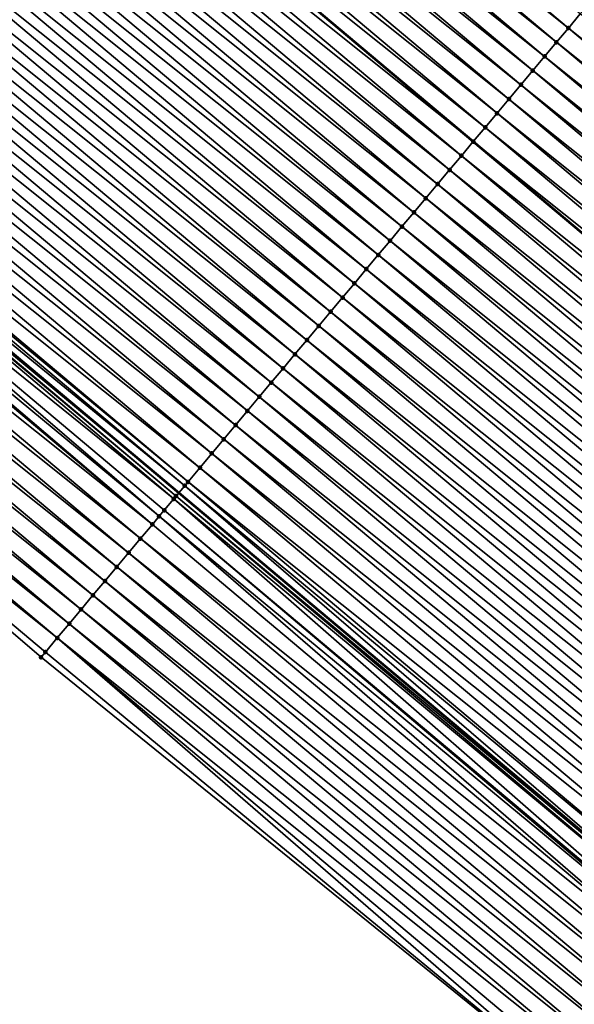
# Model space of a CAD drawing. Header units: feet. Extents: x 2007189 to 2022806, y 818621 to 837694.
# Tile 368 of 680: x 2015918 to 2015933, y 819808 to 819835. Entities that reach past the tile are written whole.
import ezdxf

# ---------------------------------------------------------------- set-up
doc = ezdxf.new("R2010")
doc.units = ezdxf.units.FT
doc.header["$MEASUREMENT"] = 0
for name, color, linetype, lineweight in [('EP_Travel Lane', 172, 'Continuous', 53), ('Road Shots', 141, 'Continuous', 100), ('Road X-Section', 40, 'Continuous', 13), ('STRIPING', 60, 'Continuous', 53)]:
    doc.layers.add(name, color=color, linetype=linetype, lineweight=lineweight)
doc.layers.add('I-77-MM17-21_SB-Surface-Border', color=7, linetype='Continuous')
doc.layers.add('I-77-MM17-21_SB-Surface-TIN', color=7, linetype='Continuous')

msp = doc.modelspace()

# ---------------------------------------------------------------- linework, layer by layer
at = {"layer": 'EP_Travel Lane'}
msp.add_polyline3d([(2015800.165099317, 819925.0043269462, 258.8524753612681), (2015815.482357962, 819912.1469753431, 259.1176857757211), (2015830.799563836, 819899.2896680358, 259.3884233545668), (2015846.116936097, 819886.4322210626, 259.6417567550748), (2015861.434210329, 819873.5748563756, 259.9053420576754), (2015876.75175892, 819860.7172613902, 260.1402323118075), (2015892.069391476, 819847.8595959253, 260.3663480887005), (2015907.386924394, 819835.0020140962, 260.602878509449), (2015922.704471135, 819822.1444206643, 260.8379663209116), (2015938.024497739, 819809.2861341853, 261.0694620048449), (2015953.344816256, 819796.4321475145, 261.3202908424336), (2015968.665317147, 819783.57800783, 261.5515924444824), (2015983.985707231, 819770.7239611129, 261.7947651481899), (2015999.306078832, 819757.8699299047, 262.0399094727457), (2016014.626060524, 819745.0162258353, 262.3268209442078), (2016029.946579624, 819732.1620708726, 262.5561737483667)], dxfattribs=at)
at = {"layer": 'I-77-MM17-21_SB-Surface-Border', "color": 3, "linetype": 'Continuous', "lineweight": -3}
msp.add_polyline3d([(2016029.865235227, 819732.0650542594, 262.5527761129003), (2016014.556799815, 819744.9336030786, 262.322982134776), (2015997.529194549, 819755.7494365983, 261.8989412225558), (2015982.966599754, 819769.508006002, 261.7257596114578), (2015966.527341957, 819781.0269436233, 261.4002659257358), (2015950.512199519, 819793.0521301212, 261.1147115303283), (2015934.53816178, 819805.1264654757, 260.8374607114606), (2015918.980778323, 819817.7036647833, 260.5992700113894), (2015903.779379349, 819830.7000656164, 260.3867325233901), (2015888.140646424, 819843.174462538, 260.1228080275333), (2015872.823051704, 819856.0320962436, 259.8927330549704), (2015857.55252333, 819868.9453029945, 259.6370129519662), (2015842.651357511, 819882.2992977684, 259.4203207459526), (2015827.433317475, 819895.2748608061, 259.1556216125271), (2015813.555729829, 819909.8493931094, 258.9968771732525), (2015798.68711123, 819923.2419134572, 258.76738464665)], dxfattribs=at)
at = {"layer": 'I-77-MM17-21_SB-Surface-TIN', "color": 128, "linetype": 'Continuous', "lineweight": -3}
for points in [[(2015933.236479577, 819834.6969394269, 261.1209453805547), (2015917.918823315, 819847.5546247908, 260.8973136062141), (2015917.59747797, 819847.1715618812, 260.8851181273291)], [(2015933.236479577, 819834.6969394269, 261.1209453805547), (2015933.557859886, 819835.0799729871, 261.1294841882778), (2015917.918823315, 819847.5546247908, 260.8973136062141)], [(2015932.915127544, 819834.3138821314, 261.1094494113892), (2015917.59747797, 819847.1715618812, 260.8851181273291), (2015917.27611466, 819846.7885140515, 260.8748014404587)], [(2015932.915127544, 819834.3138821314, 261.1094494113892), (2015933.236479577, 819834.6969394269, 261.1209453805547), (2015917.59747797, 819847.1715618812, 260.8851181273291)], [(2015932.593746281, 819833.9308493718, 261.1010103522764), (2015917.27611466, 819846.7885140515, 260.8748014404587), (2015916.95472915, 819846.4054848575, 260.8668065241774)], [(2015932.593746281, 819833.9308493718, 261.1010103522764), (2015932.915127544, 819834.3138821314, 261.1094494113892), (2015917.27611466, 819846.7885140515, 260.8748014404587)], [(2015932.272343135, 819833.5478349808, 261.0948597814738), (2015916.95472915, 819846.4054848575, 260.8668065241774), (2015916.633354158, 819846.0224468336, 260.8577115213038)], [(2015932.272343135, 819833.5478349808, 261.0948597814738), (2015932.593746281, 819833.9308493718, 261.1010103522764), (2015916.95472915, 819846.4054848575, 260.8668065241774)], [(2015931.950960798, 819833.1648031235, 261.0865331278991), (2015916.633354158, 819846.0224468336, 260.8577115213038), (2015916.311983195, 819845.6394054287, 260.8481952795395)], [(2015931.950960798, 819833.1648031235, 261.0865331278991), (2015932.272343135, 819833.5478349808, 261.0948597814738), (2015916.633354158, 819846.0224468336, 260.8577115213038)], [(2015931.629586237, 819832.7817647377, 261.0773931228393), (2015916.311983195, 819845.6394054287, 260.8481952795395), (2015915.990633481, 819845.2563461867, 260.8364567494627)], [(2015931.629586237, 819832.7817647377, 261.0773931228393), (2015931.950960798, 819833.1648031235, 261.0865331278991), (2015916.311983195, 819845.6394054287, 260.8481952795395)], [(2015931.308226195, 819832.3987141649, 261.0667347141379), (2015915.990633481, 819845.2563461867, 260.8364567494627), (2015915.669288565, 819844.8732829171, 260.8242164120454)], [(2015931.308226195, 819832.3987141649, 261.0667347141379), (2015931.629586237, 819832.7817647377, 261.0773931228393), (2015915.990633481, 819845.2563461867, 260.8364567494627)], [(2015930.986864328, 819832.0156651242, 261.0562672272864), (2015915.669288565, 819844.8732829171, 260.8242164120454), (2015915.347943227, 819844.4902197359, 260.8120065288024)], [(2015930.986864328, 819832.0156651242, 261.0562672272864), (2015931.308226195, 819832.3987141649, 261.0667347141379), (2015915.669288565, 819844.8732829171, 260.8242164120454)], [(2015915.026578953, 819844.1071729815, 260.8018043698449), (2015930.665518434, 819831.6326024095, 261.0441156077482), (2015915.347943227, 819844.4902197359, 260.8120065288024)], [(2015930.986864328, 819832.0156651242, 261.0562672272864), (2015915.347943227, 819844.4902197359, 260.8120065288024), (2015930.665518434, 819831.6326024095, 261.0441156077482)], [(2015930.344199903, 819831.2495172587, 261.0291297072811), (2015915.026578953, 819844.1071729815, 260.8018043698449), (2015914.705166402, 819843.7241664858, 260.7966374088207)], [(2015930.344199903, 819831.2495172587, 261.0291297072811), (2015930.665518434, 819831.6326024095, 261.0441156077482), (2015915.026578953, 819844.1071729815, 260.8018043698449)], [(2015930.022775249, 819830.8665209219, 261.0252284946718), (2015914.705166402, 819843.7241664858, 260.7966374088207), (2015914.383774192, 819843.3411429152, 260.789343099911)], [(2015930.022775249, 819830.8665209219, 261.0252284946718), (2015930.344199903, 819831.2495172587, 261.0291297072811), (2015914.705166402, 819843.7241664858, 260.7966374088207)], [(2015929.70137726, 819830.4835022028, 261.0185386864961), (2015914.383774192, 819843.3411429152, 260.789343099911), (2015914.062401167, 819842.9581032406, 260.7800424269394)], [(2015929.70137726, 819830.4835022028, 261.0185386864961), (2015930.022775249, 819830.8665209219, 261.0252284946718), (2015914.383774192, 819843.3411429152, 260.789343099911)], [(2015929.379970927, 819830.1004904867, 261.0127214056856), (2015914.062401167, 819842.9581032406, 260.7800424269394), (2015913.741008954, 819842.5750796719, 260.7727483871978)], [(2015929.379970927, 819830.1004904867, 261.0127214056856), (2015929.70137726, 819830.4835022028, 261.0185386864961), (2015914.062401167, 819842.9581032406, 260.7800424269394)], [(2015929.058585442, 819829.7174612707, 261.0047238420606), (2015913.741008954, 819842.5750796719, 260.7727483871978), (2015913.419615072, 819842.1920575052, 260.7656289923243)], [(2015929.058585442, 819829.7174612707, 261.0047238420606), (2015929.379970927, 819830.1004904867, 261.0127214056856), (2015913.741008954, 819842.5750796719, 260.7727483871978)], [(2015928.737199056, 819829.3344328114, 260.9968205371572), (2015913.419615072, 819842.1920575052, 260.7656289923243), (2015913.098231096, 819841.8090270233, 260.7574736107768)], [(2015928.737199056, 819829.3344328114, 260.9968205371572), (2015929.058585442, 819829.7174612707, 261.0047238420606), (2015913.419615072, 819842.1920575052, 260.7656289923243)], [(2015928.415808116, 819828.9514081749, 260.9893935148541), (2015913.098231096, 819841.8090270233, 260.7574736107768), (2015912.776850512, 819841.4259936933, 260.74896341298)], [(2015928.415808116, 819828.9514081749, 260.9893935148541), (2015928.737199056, 819829.3344328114, 260.9968205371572), (2015913.098231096, 819841.8090270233, 260.7574736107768)], [(2015928.094427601, 819828.5683747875, 260.9808762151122), (2015912.776850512, 819841.4259936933, 260.74896341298), (2015912.455484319, 819841.0429482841, 260.7389482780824)], [(2015928.094427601, 819828.5683747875, 260.9808762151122), (2015928.415808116, 819828.9514081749, 260.9893935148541), (2015912.776850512, 819841.4259936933, 260.74896341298)], [(2015927.773032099, 819828.1853539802, 260.9739262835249), (2015912.455484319, 819841.0429482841, 260.7389482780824), (2015912.134066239, 819840.6599464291, 260.7343594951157)], [(2015927.773032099, 819828.1853539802, 260.9739262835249), (2015928.094427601, 819828.5683747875, 260.9808762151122), (2015912.455484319, 819841.0429482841, 260.7389482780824)], [(2015927.451619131, 819827.8023478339, 260.9688029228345), (2015912.134066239, 819840.6599464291, 260.7343594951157), (2015911.812677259, 819840.2769201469, 260.7267273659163)], [(2015927.451619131, 819827.8023478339, 260.9688029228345), (2015927.773032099, 819828.1853539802, 260.9739262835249), (2015912.134066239, 819840.6599464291, 260.7343594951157)], [(2015927.130214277, 819827.4193348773, 260.9628310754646), (2015911.812677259, 819840.2769201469, 260.7267273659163), (2015911.491292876, 819839.8938900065, 260.7186145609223)], [(2015927.130214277, 819827.4193348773, 260.9628310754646), (2015927.451619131, 819827.8023478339, 260.9688029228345), (2015911.812677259, 819840.2769201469, 260.7267273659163)], [(2015926.808827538, 819827.0363067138, 260.9549646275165), (2015911.491292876, 819839.8938900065, 260.7186145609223), (2015911.16988627, 819839.51087852, 260.7128257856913)], [(2015926.808827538, 819827.0363067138, 260.9549646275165), (2015927.130214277, 819827.4193348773, 260.9628310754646), (2015911.491292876, 819839.8938900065, 260.7186145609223)], [(2015926.487444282, 819826.6532756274, 260.9467340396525), (2015911.16988627, 819839.51087852, 260.7128257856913), (2015910.848502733, 819839.127847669, 260.7046244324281)], [(2015926.487444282, 819826.6532756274, 260.9467340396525), (2015926.808827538, 819827.0363067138, 260.9549646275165), (2015911.16988627, 819839.51087852, 260.7128257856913)], [(2015926.166058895, 819826.2702463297, 260.9387262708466), (2015910.848502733, 819839.127847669, 260.7046244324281), (2015910.527126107, 819838.7448110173, 260.6957003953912)], [(2015926.166058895, 819826.2702463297, 260.9387262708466), (2015926.487444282, 819826.6532756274, 260.9467340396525), (2015910.848502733, 819839.127847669, 260.7046244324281)], [(2015925.844677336, 819825.887213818, 260.9303180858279), (2015910.527126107, 819838.7448110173, 260.6957003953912), (2015910.205745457, 819838.3617777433, 260.6871971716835)], [(2015925.844677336, 819825.887213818, 260.9303180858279), (2015926.166058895, 819826.2702463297, 260.9387262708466), (2015910.527126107, 819838.7448110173, 260.6957003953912)], [(2015925.523300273, 819825.5041775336, 260.9214398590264), (2015910.205745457, 819838.3617777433, 260.6871971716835), (2015909.88436076, 819837.9787478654, 260.6791170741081)], [(2015925.523300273, 819825.5041775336, 260.9214398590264), (2015925.844677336, 819825.887213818, 260.9303180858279), (2015910.205745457, 819838.3617777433, 260.6871971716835)], [(2015925.201918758, 819825.1211449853, 260.9130271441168), (2015909.88436076, 819837.9787478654, 260.6791170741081), (2015909.562972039, 819837.5957213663, 260.6714579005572)], [(2015925.201918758, 819825.1211449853, 260.9130271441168), (2015925.523300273, 819825.5041775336, 260.9214398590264), (2015909.88436076, 819837.9787478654, 260.6791170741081)], [(2015924.880535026, 819824.7381142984, 260.9048463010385), (2015909.562972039, 819837.5957213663, 260.6714579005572), (2015909.241587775, 819837.2126911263, 260.6633326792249)], [(2015924.880535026, 819824.7381142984, 260.9048463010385), (2015925.201918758, 819825.1211449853, 260.9130271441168), (2015909.562972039, 819837.5957213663, 260.6714579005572)], [(2015924.559153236, 819824.3550819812, 260.8964623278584), (2015909.241587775, 819837.2126911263, 260.6633326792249), (2015908.920206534, 819836.829658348, 260.6548912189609)], [(2015924.559153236, 819824.3550819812, 260.8964623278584), (2015924.880535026, 819824.7381142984, 260.9048463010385), (2015909.241587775, 819837.2126911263, 260.6633326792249)], [(2015924.237782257, 819823.9720405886, 260.8869477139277), (2015908.920206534, 819836.829658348, 260.6548912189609), (2015908.598823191, 819836.4466273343, 260.6466696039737)], [(2015924.237782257, 819823.9720405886, 260.8869477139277), (2015924.559153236, 819824.3550819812, 260.8964623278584), (2015908.920206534, 819836.829658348, 260.6548912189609)], [(2015923.916393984, 819823.5890137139, 260.8792418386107), (2015908.598823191, 819836.4466273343, 260.6466696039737), (2015908.277436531, 819836.0635991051, 260.6387949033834)], [(2015923.916393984, 819823.5890137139, 260.8792418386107), (2015924.237782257, 819823.9720405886, 260.8869477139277), (2015908.598823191, 819836.4466273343, 260.6466696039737)], [(2015923.59500391, 819823.2059883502, 260.8717242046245), (2015908.277436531, 819836.0635991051, 260.6387949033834), (2015907.95608439, 819835.6805419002, 260.6273101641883)], [(2015923.59500391, 819823.2059883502, 260.8717242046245), (2015923.916393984, 819823.5890137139, 260.8792418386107), (2015908.277436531, 819836.0635991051, 260.6387949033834)], [(2015923.273642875, 819822.8229386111, 260.8611696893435), (2015907.95608439, 819835.6805419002, 260.6273101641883), (2015907.634702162, 819835.2975099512, 260.6189720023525)], [(2015923.273642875, 819822.8229386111, 260.8611696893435), (2015923.59500391, 819823.2059883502, 260.8717242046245), (2015907.95608439, 819835.6805419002, 260.6273101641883)], [(2015922.952279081, 819822.4398911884, 260.8509037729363), (2015907.634702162, 819835.2975099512, 260.6189720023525), (2015907.539085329, 819835.1834502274, 260.611288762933)], [(2015922.952279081, 819822.4398911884, 260.8509037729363), (2015923.273642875, 819822.8229386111, 260.8611696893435), (2015907.634702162, 819835.2975099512, 260.6189720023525)], [(2015922.862546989, 819822.3328752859, 260.8449300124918), (2015907.539085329, 819835.1834502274, 260.611288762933), (2015907.386924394, 819835.0020140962, 260.602878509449)], [(2015922.862546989, 819822.3328752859, 260.8449300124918), (2015922.952279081, 819822.4398911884, 260.8509037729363), (2015907.539085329, 819835.1834502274, 260.611288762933)], [(2015948.875063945, 819822.2240600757, 261.3557904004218), (2015933.557859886, 819835.0799729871, 261.1294841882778), (2015933.236479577, 819834.6969394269, 261.1209453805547)], [(2015922.565541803, 819821.9788697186, 260.835842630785), (2015907.272036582, 819834.8651029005, 260.6006793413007), (2015906.991928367, 819834.5314538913, 260.603272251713)], [(2015922.630971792, 819822.0567963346, 260.8347284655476), (2015907.313432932, 819834.914383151, 260.5988164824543), (2015907.272036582, 819834.8651029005, 260.6006793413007)], [(2015922.565541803, 819821.9788697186, 260.835842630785), (2015922.630971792, 819822.0567963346, 260.8347284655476), (2015907.272036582, 819834.8651029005, 260.6006793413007)], [(2015907.313432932, 819834.914383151, 260.5988164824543), (2015922.704471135, 819822.1444206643, 260.8379663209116), (2015907.386924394, 819835.0020140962, 260.602878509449)], [(2015922.630971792, 819822.0567963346, 260.8347284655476), (2015922.704471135, 819822.1444206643, 260.8379663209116), (2015907.313432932, 819834.914383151, 260.5988164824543)], [(2015922.862546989, 819822.3328752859, 260.8449300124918), (2015907.386924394, 819835.0020140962, 260.602878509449), (2015922.704471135, 819822.1444206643, 260.8379663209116)], [(2015922.171931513, 819821.5098657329, 260.8313625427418), (2015906.991928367, 819834.5314538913, 260.603272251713), (2015906.763113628, 819834.2586303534, 260.5913617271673)], [(2015922.171931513, 819821.5098657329, 260.8313625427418), (2015922.309465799, 819821.6738682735, 260.8393336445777), (2015906.991928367, 819834.5314538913, 260.603272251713)], [(2015922.309465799, 819821.6738682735, 260.8393336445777), (2015922.565541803, 819821.9788697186, 260.835842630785), (2015906.991928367, 819834.5314538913, 260.603272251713)], [(2015948.553769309, 819821.8409546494, 261.3471923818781), (2015933.236479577, 819834.6969394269, 261.1209453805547), (2015932.915127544, 819834.3138821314, 261.1094494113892)], [(2015948.553769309, 819821.8409546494, 261.3471923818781), (2015948.875063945, 819822.2240600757, 261.3557904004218), (2015933.236479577, 819834.6969394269, 261.1209453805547)], [(2015921.988230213, 819821.2907132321, 260.8156596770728), (2015906.763113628, 819834.2586303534, 260.5913617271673), (2015906.670653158, 819834.1483321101, 260.5837420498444)], [(2015921.988230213, 819821.2907132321, 260.8156596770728), (2015922.171931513, 819821.5098657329, 260.8313625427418), (2015906.763113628, 819834.2586303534, 260.5913617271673)], [(2015948.232470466, 819821.4578527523, 261.3390449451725), (2015932.915127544, 819834.3138821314, 261.1094494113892), (2015932.593746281, 819833.9308493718, 261.1010103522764)], [(2015948.232470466, 819821.4578527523, 261.3390449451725), (2015948.553769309, 819821.8409546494, 261.3471923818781), (2015932.915127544, 819834.3138821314, 261.1094494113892)], [(2015921.988230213, 819821.2907132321, 260.8156596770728), (2015906.670653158, 819834.1483321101, 260.5837420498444), (2015906.349478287, 819833.7651261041, 260.5537184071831)], [(2015921.66704318, 819820.9075174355, 260.7869080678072), (2015906.349478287, 819833.7651261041, 260.5537184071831), (2015906.02824045, 819833.3819729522, 260.530279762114)], [(2015921.66704318, 819820.9075174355, 260.7869080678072), (2015921.988230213, 819821.2907132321, 260.8156596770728), (2015906.349478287, 819833.7651261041, 260.5537184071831)], [(2015947.91118657, 819821.0747383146, 261.3292965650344), (2015932.593746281, 819833.9308493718, 261.1010103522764), (2015932.272343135, 819833.5478349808, 261.0948597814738)], [(2015947.91118657, 819821.0747383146, 261.3292965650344), (2015948.232470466, 819821.4578527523, 261.3390449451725), (2015932.593746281, 819833.9308493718, 261.1010103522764)], [(2015947.589893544, 819820.6916315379, 261.3205261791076), (2015932.272343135, 819833.5478349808, 261.0948597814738), (2015931.950960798, 819833.1648031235, 261.0865331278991)], [(2015947.589893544, 819820.6916315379, 261.3205261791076), (2015947.91118657, 819821.0747383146, 261.3292965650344), (2015932.272343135, 819833.5478349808, 261.0948597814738)], [(2015921.345834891, 819820.5243394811, 260.7603794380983), (2015906.02824045, 819833.3819729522, 260.530279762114), (2015905.706959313, 819832.9988561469, 260.5113695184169)], [(2015921.345834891, 819820.5243394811, 260.7603794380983), (2015921.66704318, 819820.9075174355, 260.7869080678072), (2015906.02824045, 819833.3819729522, 260.530279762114)], [(2015947.268600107, 819820.3085251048, 261.3117996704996), (2015931.950960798, 819833.1648031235, 261.0865331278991), (2015931.629586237, 819832.7817647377, 261.0773931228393)], [(2015947.268600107, 819820.3085251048, 261.3117996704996), (2015947.589893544, 819820.6916315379, 261.3205261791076), (2015931.950960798, 819833.1648031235, 261.0865331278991)], [(2015921.024589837, 819820.1411923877, 260.7376956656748), (2015905.706959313, 819832.9988561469, 260.5113695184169), (2015905.385731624, 819832.6156944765, 260.4868695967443)], [(2015921.024589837, 819820.1411923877, 260.7376956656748), (2015921.345834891, 819820.5243394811, 260.7603794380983), (2015905.706959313, 819832.9988561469, 260.5113695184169)], [(2015946.947310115, 819819.9254157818, 261.3027042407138), (2015931.629586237, 819832.7817647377, 261.0773931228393), (2015931.308226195, 819832.3987141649, 261.0667347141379)], [(2015946.947310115, 819819.9254157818, 261.3027042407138), (2015947.268600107, 819820.3085251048, 261.3117996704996), (2015931.629586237, 819832.7817647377, 261.0773931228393)], [(2015920.70334517, 819819.7580449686, 260.7149713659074), (2015905.385731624, 819832.6156944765, 260.4868695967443), (2015905.064482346, 819832.2325509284, 260.4646274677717)], [(2015920.70334517, 819819.7580449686, 260.7149713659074), (2015921.024589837, 819820.1411923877, 260.7376956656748), (2015905.385731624, 819832.6156944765, 260.4868695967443)], [(2015946.626020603, 819819.542306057, 261.2935575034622), (2015931.308226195, 819832.3987141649, 261.0667347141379), (2015930.986864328, 819832.0156651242, 261.0562672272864)], [(2015946.626020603, 819819.542306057, 261.2935575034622), (2015946.947310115, 819819.9254157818, 261.3027042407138), (2015931.308226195, 819832.3987141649, 261.0667347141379)], [(2015920.382109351, 819819.3748901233, 260.6913218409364), (2015905.064482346, 819832.2325509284, 260.4646274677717), (2015904.743218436, 819831.849419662, 260.4439155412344)], [(2015920.382109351, 819819.3748901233, 260.6913218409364), (2015920.70334517, 819819.7580449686, 260.7149713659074), (2015905.064482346, 819832.2325509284, 260.4646274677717)], [(2015920.060869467, 819818.9917386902, 260.6680974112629), (2015904.743218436, 819831.849419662, 260.4439155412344), (2015904.42193465, 819831.4663050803, 260.425282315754)], [(2015920.060869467, 819818.9917386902, 260.6680974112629), (2015920.382109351, 819819.3748901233, 260.6913218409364), (2015904.743218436, 819831.849419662, 260.4439155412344)], [(2015946.304759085, 819819.1591728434, 261.2814122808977), (2015930.986864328, 819832.0156651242, 261.0562672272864), (2015930.665518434, 819831.6326024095, 261.0441156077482)], [(2015946.304759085, 819819.1591728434, 261.2814122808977), (2015946.626020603, 819819.542306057, 261.2935575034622), (2015930.986864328, 819832.0156651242, 261.0562672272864)], [(2015930.344199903, 819831.2495172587, 261.0291297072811), (2015945.983468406, 819818.7760638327, 261.2723764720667), (2015930.665518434, 819831.6326024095, 261.0441156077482)], [(2015946.304759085, 819819.1591728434, 261.2814122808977), (2015930.665518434, 819831.6326024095, 261.0441156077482), (2015945.983468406, 819818.7760638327, 261.2723764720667)], [(2015919.739603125, 819818.6086094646, 260.6476398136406), (2015904.42193465, 819831.4663050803, 260.425282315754), (2015904.100651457, 819831.0831900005, 260.4065870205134)], [(2015919.739603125, 819818.6086094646, 260.6476398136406), (2015920.060869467, 819818.9917386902, 260.6680974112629), (2015904.42193465, 819831.4663050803, 260.425282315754)], [(2015919.418336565, 819818.2254804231, 260.6272051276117), (2015904.100651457, 819831.0831900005, 260.4065870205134), (2015903.779379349, 819830.7000656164, 260.3867325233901)], [(2015919.418336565, 819818.2254804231, 260.6272051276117), (2015919.739603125, 819818.6086094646, 260.6476398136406), (2015904.100651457, 819831.0831900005, 260.4065870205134)], [(2015945.662181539, 819818.3929521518, 261.2629602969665), (2015930.344199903, 819831.2495172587, 261.0291297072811), (2015930.022775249, 819830.8665209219, 261.0252284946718)], [(2015945.662181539, 819818.3929521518, 261.2629602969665), (2015945.983468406, 819818.7760638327, 261.2723764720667), (2015930.344199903, 819831.2495172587, 261.0291297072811)], [(2015945.340868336, 819818.0098623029, 261.2563508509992), (2015930.022775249, 819830.8665209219, 261.0252284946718), (2015929.70137726, 819830.4835022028, 261.0185386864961)], [(2015945.340868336, 819818.0098623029, 261.2563508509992), (2015945.662181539, 819818.3929521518, 261.2629602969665), (2015930.022775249, 819830.8665209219, 261.0252284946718)], [(2015918.980778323, 819817.7036647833, 260.5992700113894), (2015919.097070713, 819817.8423507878, 260.6066964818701), (2015903.779379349, 819830.7000656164, 260.3867325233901)], [(2015919.097070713, 819817.8423507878, 260.6066964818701), (2015919.418336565, 819818.2254804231, 260.6272051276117), (2015903.779379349, 819830.7000656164, 260.3867325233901)], [(2015945.019555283, 819817.6267723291, 261.2497254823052), (2015929.70137726, 819830.4835022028, 261.0185386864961), (2015929.379970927, 819830.1004904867, 261.0127214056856)], [(2015945.019555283, 819817.6267723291, 261.2497254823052), (2015945.340868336, 819818.0098623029, 261.2563508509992), (2015929.70137726, 819830.4835022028, 261.0185386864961)], [(2015944.698246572, 819817.2436787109, 261.2426348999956), (2015929.379970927, 819830.1004904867, 261.0127214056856), (2015929.058585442, 819829.7174612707, 261.0047238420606)], [(2015944.698246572, 819817.2436787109, 261.2426348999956), (2015945.019555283, 819817.6267723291, 261.2497254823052), (2015929.379970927, 819830.1004904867, 261.0127214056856)], [(2015944.376945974, 819816.8605782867, 261.2346754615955), (2015929.058585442, 819829.7174612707, 261.0047238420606), (2015928.737199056, 819829.3344328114, 260.9968205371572)], [(2015944.376945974, 819816.8605782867, 261.2346754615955), (2015944.698246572, 819817.2436787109, 261.2426348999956), (2015929.058585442, 819829.7174612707, 261.0047238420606)], [(2015944.055641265, 819816.4774813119, 261.2271563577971), (2015928.737199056, 819829.3344328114, 260.9968205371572), (2015928.415808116, 819828.9514081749, 260.9893935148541)], [(2015944.055641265, 819816.4774813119, 261.2271563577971), (2015944.376945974, 819816.8605782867, 261.2346754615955), (2015928.737199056, 819829.3344328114, 260.9968205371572)], [(2015943.734326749, 819816.0943925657, 261.2206876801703), (2015928.415808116, 819828.9514081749, 260.9893935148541), (2015928.094427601, 819828.5683747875, 260.9808762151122)], [(2015943.734326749, 819816.0943925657, 261.2206876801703), (2015944.055641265, 819816.4774813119, 261.2271563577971), (2015928.415808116, 819828.9514081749, 260.9893935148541)], [(2015943.413014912, 819815.7113015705, 261.2139319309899), (2015928.094427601, 819828.5683747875, 260.9808762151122), (2015927.773032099, 819828.1853539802, 260.9739262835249)], [(2015943.413014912, 819815.7113015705, 261.2139319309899), (2015943.734326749, 819816.0943925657, 261.2206876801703), (2015928.094427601, 819828.5683747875, 260.9808762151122)], [(2015943.091698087, 819815.3282147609, 261.2077104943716), (2015927.773032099, 819828.1853539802, 260.9739262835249), (2015927.451619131, 819827.8023478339, 260.9688029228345)], [(2015943.091698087, 819815.3282147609, 261.2077104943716), (2015943.413014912, 819815.7113015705, 261.2139319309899), (2015927.773032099, 819828.1853539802, 260.9739262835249)], [(2015942.770382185, 819814.9451271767, 261.2013901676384), (2015927.451619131, 819827.8023478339, 260.9688029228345), (2015927.130214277, 819827.4193348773, 260.9628310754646)], [(2015942.770382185, 819814.9451271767, 261.2013901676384), (2015943.091698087, 819815.3282147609, 261.2077104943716), (2015927.451619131, 819827.8023478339, 260.9688029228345)], [(2015942.449067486, 819814.5620385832, 261.1949410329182), (2015927.130214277, 819827.4193348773, 260.9628310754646), (2015926.808827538, 819827.0363067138, 260.9549646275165)], [(2015942.449067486, 819814.5620385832, 261.1949410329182), (2015942.770382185, 819814.9451271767, 261.2013901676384), (2015927.130214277, 819827.4193348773, 260.9628310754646)], [(2015942.127762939, 819814.1789414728, 261.1874045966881), (2015926.808827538, 819827.0363067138, 260.9549646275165), (2015926.487444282, 819826.6532756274, 260.9467340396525)], [(2015942.127762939, 819814.1789414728, 261.1874045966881), (2015942.449067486, 819814.5620385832, 261.1949410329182), (2015926.808827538, 819827.0363067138, 260.9549646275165)], [(2015941.806449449, 819813.7958518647, 261.1808259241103), (2015926.487444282, 819826.6532756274, 260.9467340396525), (2015926.166058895, 819826.2702463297, 260.9387262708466)], [(2015941.806449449, 819813.7958518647, 261.1808259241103), (2015942.127762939, 819814.1789414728, 261.1874045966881), (2015926.487444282, 819826.6532756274, 260.9467340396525)], [(2015941.485146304, 819813.4127535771, 261.1731392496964), (2015926.166058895, 819826.2702463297, 260.9387262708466), (2015925.844677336, 819825.887213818, 260.9303180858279)], [(2015941.485146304, 819813.4127535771, 261.1731392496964), (2015941.806449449, 819813.7958518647, 261.1808259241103), (2015926.166058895, 819826.2702463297, 260.9387262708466)], [(2015941.16384858, 819813.0296507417, 261.1648719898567), (2015925.844677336, 819825.887213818, 260.9303180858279), (2015925.523300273, 819825.5041775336, 260.9214398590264)], [(2015941.16384858, 819813.0296507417, 261.1648719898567), (2015941.485146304, 819813.4127535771, 261.1731392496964), (2015925.844677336, 819825.887213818, 260.9303180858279)], [(2015940.842553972, 819812.6465452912, 261.1562709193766), (2015925.523300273, 819825.5041775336, 260.9214398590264), (2015925.201918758, 819825.1211449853, 260.9130271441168)], [(2015940.842553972, 819812.6465452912, 261.1562709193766), (2015941.16384858, 819813.0296507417, 261.1648719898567), (2015925.523300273, 819825.5041775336, 260.9214398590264)], [(2015940.521263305, 819812.2634365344, 261.1472477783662), (2015925.201918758, 819825.1211449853, 260.9130271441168), (2015924.880535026, 819824.7381142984, 260.9048463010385)], [(2015940.521263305, 819812.2634365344, 261.1472477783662), (2015940.842553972, 819812.6465452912, 261.1562709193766), (2015925.201918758, 819825.1211449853, 260.9130271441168)], [(2015940.199966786, 819811.8803326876, 261.1388514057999), (2015924.880535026, 819824.7381142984, 260.9048463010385), (2015924.559153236, 819824.3550819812, 260.8964623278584)], [(2015940.199966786, 819811.8803326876, 261.1388514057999), (2015940.521263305, 819812.2634365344, 261.1472477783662), (2015924.880535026, 819824.7381142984, 260.9048463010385)], [(2015939.878668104, 819811.4972306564, 261.1306868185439), (2015924.559153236, 819824.3550819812, 260.8964623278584), (2015924.237782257, 819823.9720405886, 260.8869477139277)], [(2015939.878668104, 819811.4972306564, 261.1306868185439), (2015940.199966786, 819811.8803326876, 261.1388514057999), (2015924.559153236, 819824.3550819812, 260.8964623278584)], [(2015939.55736485, 819811.1141324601, 261.1230117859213), (2015924.237782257, 819823.9720405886, 260.8869477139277), (2015923.916393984, 819823.5890137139, 260.8792418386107)], [(2015939.55736485, 819811.1141324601, 261.1230117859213), (2015939.878668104, 819811.4972306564, 261.1306868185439), (2015924.237782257, 819823.9720405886, 260.8869477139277)], [(2015939.236063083, 819810.7310330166, 261.1151775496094), (2015923.916393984, 819823.5890137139, 260.8792418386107), (2015923.59500391, 819823.2059883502, 260.8717242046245)], [(2015939.236063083, 819810.7310330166, 261.1151775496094), (2015939.55736485, 819811.1141324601, 261.1230117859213), (2015923.916393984, 819823.5890137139, 260.8792418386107)], [(2015938.914762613, 819810.347932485, 261.10720440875), (2015923.59500391, 819823.2059883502, 260.8717242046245), (2015923.273642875, 819822.8229386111, 260.8611696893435)], [(2015938.914762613, 819810.347932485, 261.10720440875), (2015939.236063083, 819810.7310330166, 261.1151775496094), (2015923.59500391, 819823.2059883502, 260.8717242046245)], [(2015938.593494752, 819809.9648045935, 261.0957385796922), (2015923.273642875, 819822.8229386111, 260.8611696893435), (2015922.952279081, 819822.4398911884, 260.8509037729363)], [(2015938.593494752, 819809.9648045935, 261.0957385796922), (2015938.914762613, 819810.347932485, 261.10720440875), (2015923.273642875, 819822.8229386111, 260.8611696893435)], [(2015922.862546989, 819822.3328752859, 260.8449300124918), (2015922.704471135, 819822.1444206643, 260.8379663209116), (2015938.024497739, 819809.2861341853, 261.0694620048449)], [(2015938.272254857, 819809.5816532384, 261.0812774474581), (2015922.952279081, 819822.4398911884, 260.8509037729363), (2015922.862546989, 819822.3328752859, 260.8449300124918)], [(2015938.272254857, 819809.5816532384, 261.0812774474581), (2015922.862546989, 819822.3328752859, 260.8449300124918), (2015938.024497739, 819809.2861341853, 261.0694620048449)], [(2015938.272254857, 819809.5816532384, 261.0812774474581), (2015938.593494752, 819809.9648045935, 261.0957385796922), (2015922.952279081, 819822.4398911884, 260.8509037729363)], [(2015937.629770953, 819808.8153539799, 261.0527958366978), (2015922.565541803, 819821.9788697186, 260.835842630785), (2015922.309465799, 819821.6738682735, 260.8393336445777)], [(2015937.951022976, 819809.1984951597, 261.0659580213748), (2015922.630971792, 819822.0567963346, 260.8347284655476), (2015922.565541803, 819821.9788697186, 260.835842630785)], [(2015937.629770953, 819808.8153539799, 261.0527958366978), (2015937.951022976, 819809.1984951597, 261.0659580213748), (2015922.565541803, 819821.9788697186, 260.835842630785)], [(2015922.630971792, 819822.0567963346, 260.8347284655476), (2015938.024497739, 819809.2861341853, 261.0694620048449), (2015922.704471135, 819822.1444206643, 260.8379663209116)], [(2015937.951022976, 819809.1984951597, 261.0659580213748), (2015938.024497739, 819809.2861341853, 261.0694620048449), (2015922.630971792, 819822.0567963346, 260.8347284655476)], [(2015937.308587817, 819808.4321550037, 261.032255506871), (2015922.171931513, 819821.5098657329, 260.8313625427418), (2015921.988230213, 819821.2907132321, 260.8156596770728)], [(2015937.592231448, 819808.7705730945, 261.0507620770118), (2015922.309465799, 819821.6738682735, 260.8393336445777), (2015922.171931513, 819821.5098657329, 260.8313625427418)], [(2015937.308587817, 819808.4321550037, 261.032255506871), (2015937.592231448, 819808.7705730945, 261.0507620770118), (2015922.171931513, 819821.5098657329, 260.8313625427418)], [(2015937.592231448, 819808.7705730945, 261.0507620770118), (2015937.629770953, 819808.8153539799, 261.0527958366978), (2015922.309465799, 819821.6738682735, 260.8393336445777)], [(2015937.308587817, 819808.4321550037, 261.032255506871), (2015921.988230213, 819821.2907132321, 260.8156596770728), (2015921.66704318, 819820.9075174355, 260.7869080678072)], [(2015936.987435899, 819808.0489298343, 261.008371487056), (2015921.66704318, 819820.9075174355, 260.7869080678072), (2015921.345834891, 819820.5243394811, 260.7603794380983)], [(2015936.987435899, 819808.0489298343, 261.008371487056), (2015937.308587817, 819808.4321550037, 261.032255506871), (2015921.66704318, 819820.9075174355, 260.7869080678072)], [(2015936.666286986, 819807.6657021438, 260.9841655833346), (2015921.345834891, 819820.5243394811, 260.7603794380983), (2015921.024589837, 819820.1411923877, 260.7376956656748)], [(2015936.666286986, 819807.6657021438, 260.9841655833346), (2015936.987435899, 819808.0489298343, 261.008371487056), (2015921.345834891, 819820.5243394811, 260.7603794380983)], [(2015936.345122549, 819807.2824874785, 260.9616224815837), (2015921.024589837, 819820.1411923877, 260.7376956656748), (2015920.70334517, 819819.7580449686, 260.7149713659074)], [(2015936.345122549, 819807.2824874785, 260.9616224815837), (2015936.666286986, 819807.6657021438, 260.9841655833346), (2015921.024589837, 819820.1411923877, 260.7376956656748)], [(2015936.023944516, 819806.8992842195, 260.9405354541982), (2015920.70334517, 819819.7580449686, 260.7149713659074), (2015920.382109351, 819819.3748901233, 260.6913218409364)], [(2015936.023944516, 819806.8992842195, 260.9405354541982), (2015936.345122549, 819807.2824874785, 260.9616224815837), (2015920.70334517, 819819.7580449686, 260.7149713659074)], [(2015935.702760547, 819806.5160859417, 260.9200843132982), (2015920.382109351, 819819.3748901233, 260.6913218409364), (2015920.060869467, 819818.9917386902, 260.6680974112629)], [(2015935.702760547, 819806.5160859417, 260.9200843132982), (2015936.023944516, 819806.8992842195, 260.9405354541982), (2015920.382109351, 819819.3748901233, 260.6913218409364)], [(2015935.381583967, 819806.1328814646, 260.8988417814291), (2015920.060869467, 819818.9917386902, 260.6680974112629), (2015919.739603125, 819818.6086094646, 260.6476398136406)], [(2015935.381583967, 819806.1328814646, 260.8988417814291), (2015935.702760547, 819806.5160859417, 260.9200843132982), (2015920.060869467, 819818.9917386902, 260.6680974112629)], [(2015935.060423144, 819805.7496637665, 260.875911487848), (2015919.739603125, 819818.6086094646, 260.6476398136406), (2015919.418336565, 819818.2254804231, 260.6272051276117)], [(2015935.060423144, 819805.7496637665, 260.875911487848), (2015935.381583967, 819806.1328814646, 260.8988417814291), (2015919.739603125, 819818.6086094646, 260.6476398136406)], [(2015934.53816178, 819805.1264654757, 260.8374607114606), (2015919.418336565, 819818.2254804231, 260.6272051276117), (2015919.097070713, 819817.8423507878, 260.6066964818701)], [(2015934.53816178, 819805.1264654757, 260.8374607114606), (2015934.739271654, 819805.3664382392, 260.8519817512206), (2015919.418336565, 819818.2254804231, 260.6272051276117)], [(2015934.739271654, 819805.3664382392, 260.8519817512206), (2015935.060423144, 819805.7496637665, 260.875911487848), (2015919.418336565, 819818.2254804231, 260.6272051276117)], [(2015934.53816178, 819805.1264654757, 260.8374607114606), (2015919.097070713, 819817.8423507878, 260.6066964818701), (2015918.980778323, 819817.7036647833, 260.5992700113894)]]:
    msp.add_3dface(points, dxfattribs=at)
at = {"layer": 'Road Shots', "lineweight": 100}
for p in [(2015933.236479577, 819834.6969394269, 261.1209453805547), (2015932.915127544, 819834.3138821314, 261.1094494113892), (2015932.593746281, 819833.9308493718, 261.1010103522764), (2015932.272343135, 819833.5478349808, 261.0948597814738), (2015931.950960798, 819833.1648031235, 261.0865331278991), (2015931.629586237, 819832.7817647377, 261.0773931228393), (2015931.308226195, 819832.3987141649, 261.0667347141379), (2015930.986864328, 819832.0156651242, 261.0562672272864), (2015930.665518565, 819831.632602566, 261.0441156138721), (2015930.344199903, 819831.2495172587, 261.0291297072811), (2015930.022775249, 819830.8665209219, 261.0252284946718), (2015929.70137726, 819830.4835022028, 261.0185386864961), (2015929.379970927, 819830.1004904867, 261.0127214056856), (2015929.058585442, 819829.7174612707, 261.0047238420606), (2015928.737199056, 819829.3344328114, 260.9968205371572), (2015928.415808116, 819828.9514081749, 260.9893935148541), (2015928.094427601, 819828.5683747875, 260.9808762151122), (2015927.773032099, 819828.1853539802, 260.9739262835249), (2015927.451619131, 819827.8023478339, 260.9688029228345), (2015927.130214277, 819827.4193348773, 260.9628310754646), (2015926.808827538, 819827.0363067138, 260.9549646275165), (2015926.487444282, 819826.6532756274, 260.9467340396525), (2015926.166058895, 819826.2702463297, 260.9387262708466), (2015925.844677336, 819825.887213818, 260.9303180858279), (2015925.523300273, 819825.5041775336, 260.9214398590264), (2015925.201918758, 819825.1211449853, 260.9130271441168), (2015924.880535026, 819824.7381142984, 260.9048463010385), (2015924.559153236, 819824.3550819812, 260.8964623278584), (2015924.237782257, 819823.9720405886, 260.8869477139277), (2015923.916393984, 819823.5890137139, 260.8792418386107), (2015923.59500391, 819823.2059883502, 260.8717242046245), (2015923.273642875, 819822.8229386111, 260.8611696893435), (2015922.862546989, 819822.3328752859, 260.8449300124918), (2015922.952279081, 819822.4398911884, 260.8509037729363), (2015922.565541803, 819821.9788697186, 260.835842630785), (2015922.630971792, 819822.0567963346, 260.8347284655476), (2015922.171931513, 819821.5098657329, 260.8313625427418), (2015922.309465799, 819821.6738682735, 260.8393336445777), (2015921.988230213, 819821.2907132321, 260.8156596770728), (2015921.66704318, 819820.9075174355, 260.7869080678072), (2015921.345834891, 819820.5243394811, 260.7603794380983), (2015921.024589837, 819820.1411923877, 260.7376956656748), (2015920.70334517, 819819.7580449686, 260.7149713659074), (2015920.382109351, 819819.3748901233, 260.6913218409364), (2015920.060869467, 819818.9917386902, 260.6680974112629), (2015919.739603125, 819818.6086094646, 260.6476398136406), (2015919.418336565, 819818.2254804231, 260.6272051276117), (2015919.097070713, 819817.8423507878, 260.6066964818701), (2015918.980778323, 819817.7036647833, 260.5992700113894)]:
    msp.add_point(p, dxfattribs=at)
at = {"layer": 'Road X-Section', "extrusion": (0.7658703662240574, -0.642873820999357, 0.01248328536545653), "elevation": 1016876.521543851, "flags": 128}
msp.add_lwpolyline([(1924038.720985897, -12434.01148704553), (1924038.220985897, -12433.99230819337), (1924037.720985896, -12433.98154565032), (1924037.220985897, -12433.97053502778), (1924036.720985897, -12433.95134125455), (1924036.220985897, -12433.92627164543), (1924035.720985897, -12433.91446459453), (1924035.220985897, -12433.89361596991), (1924035.144245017, -12433.89284730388), (1924034.720985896, -12433.90001117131), (1924034.220985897, -12433.90646600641), (1924033.961959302, -12433.90913593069), (1924033.720985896, -12433.91372261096), (1924033.220985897, -12433.92369859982), (1924032.720985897, -12433.9340600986), (1924032.220985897, -12433.94509476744), (1924031.720985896, -12433.95292105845), (1924031.220985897, -12433.96105064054), (1924030.720985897, -12433.96928383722), (1924030.220985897, -12433.97891761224), (1924029.720985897, -12433.98942448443), (1924029.220985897, -12434.00178303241), (1924028.720985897, -12434.01232547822), (1924028.220985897, -12434.02101173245), (1924027.720985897, -12434.03133656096), (1924027.220985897, -12434.04353299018), (1924026.720985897, -12434.05385048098), (1924026.220985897, -12434.06184602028), (1924025.720985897, -12434.07094173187), (1924025.220985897, -12434.08045871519), (1924024.720985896, -12434.09219816), (1924024.220985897, -12434.10443945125), (1924023.720985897, -12434.11665028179), (1924023.220985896, -12434.12685323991), (1924022.720985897, -12434.13202060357), (1924022.220985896, -12434.1393154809), (1924021.720985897, -12434.14861687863), (1924021.220985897, -12434.15591148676), (1924020.720985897, -12434.16303143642), (1924020.220985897, -12434.17118745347), (1924019.720985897, -12434.17969831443), (1924019.220985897, -12434.18971422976), (1924018.720985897, -12434.1943033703), (1924018.220985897, -12434.20193609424), (1924017.720985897, -12434.21004953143), (1924017.220985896, -12434.21583875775), (1924016.720985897, -12434.22404075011), (1924016.220985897, -12434.23296548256), (1924015.720985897, -12434.24146936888), (1924015.220985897, -12434.2495500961), (1924014.720985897, -12434.2572098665), (1924014.220985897, -12434.26533572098), (1924013.720985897, -12434.27377783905), (1924013.220985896, -12434.28200009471), (1924012.720985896, -12434.28987540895), (1924012.220985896, -12434.30136104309), (1924011.720985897, -12434.30969985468), (1924011.572149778, -12434.31738369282), (1924011.220985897, -12434.3298569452), (1924011.156625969, -12434.32799394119), (1924010.720985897, -12434.32540082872), (1924010.364911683, -12434.33731228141), (1924010.220985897, -12434.3449325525), (1924009.720985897, -12434.37495853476), (1924009.220985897, -12434.39839900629), (1924008.720985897, -12434.41731072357), (1924008.220985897, -12434.4418125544), (1924007.720985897, -12434.4640564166), (1924007.220985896, -12434.48476995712), (1924006.720985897, -12434.50340463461), (1924006.220985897, -12434.52210138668), (1924005.720985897, -12434.54195743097)], dxfattribs=at)
at = {"layer": 'Road X-Section', "extrusion": (0.7658703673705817, -0.6428738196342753, 0.01248328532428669), "elevation": 1016896.524974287, "flags": 128}
msp.add_lwpolyline([(1924038.719172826, -12434.03276274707), (1924038.219172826, -12434.01729169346), (1924037.719172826, -12434.01005089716), (1924037.219172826, -12433.99626369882), (1924036.719172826, -12433.97861261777), (1924036.219172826, -12433.9509810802), (1924035.719172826, -12433.94601425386), (1924035.219172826, -12433.93345679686), (1924035.21913427, -12433.93345676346), (1924034.719172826, -12433.93859293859), (1924034.219172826, -12433.9453823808), (1924033.719172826, -12433.95274538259), (1924033.219172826, -12433.95947025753), (1924033.13713427, -12433.96063597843), (1924032.719172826, -12433.96898234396), (1924032.219172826, -12433.97953662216), (1924031.719172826, -12433.98748223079), (1924031.219172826, -12433.9945461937), (1924030.719172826, -12434.00206560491), (1924030.219172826, -12434.01090886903), (1924029.719172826, -12434.01960482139), (1924029.219172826, -12434.03032666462), (1924028.719172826, -12434.04035215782), (1924028.219172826, -12434.04883400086), (1924027.719172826, -12434.05737347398), (1924027.219172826, -12434.06887033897), (1924026.719172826, -12434.0773100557), (1924026.219172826, -12434.08346110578), (1924025.719172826, -12434.09178840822), (1924025.219172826, -12434.10092912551), (1924024.719172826, -12434.11158836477), (1924024.219172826, -12434.12205666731), (1924023.719172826, -12434.13420922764), (1924023.219172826, -12434.14919630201), (1924022.719172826, -12434.15309781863), (1924022.219172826, -12434.15978814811), (1924021.719172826, -12434.16560588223), (1924021.219172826, -12434.17360406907), (1924020.719172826, -12434.18150798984), (1924020.219172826, -12434.1889355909), (1924019.719172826, -12434.19745355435), (1924019.219172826, -12434.20440402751), (1924018.719172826, -12434.20952778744), (1924018.219172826, -12434.21550010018), (1924017.719172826, -12434.22336716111), (1924017.219172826, -12434.23159839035), (1924016.719172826, -12434.23960678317), (1924016.219172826, -12434.2480156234), (1924015.719172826, -12434.25689454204), (1924015.219172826, -12434.26530791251), (1924014.719172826, -12434.27348939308), (1924014.219172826, -12434.28187401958), (1924013.719172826, -12434.29138937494), (1924013.219172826, -12434.29909585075), (1924012.719172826, -12434.30661407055), (1924012.219172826, -12434.31716940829), (1924011.719172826, -12434.32743612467), (1924011.579515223, -12434.33341035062), (1924011.219172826, -12434.34361269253), (1924011.117419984, -12434.34249844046), (1924010.719172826, -12434.33900715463), (1924010.50513427, -12434.34697887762), (1924010.219172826, -12434.36268296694), (1924009.719172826, -12434.39143681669), (1924009.219172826, -12434.41796751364), (1924008.719172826, -12434.44065305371), (1924008.219172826, -12434.46337912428), (1924007.719172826, -12434.48703049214), (1924007.219172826, -12434.51025673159), (1924006.719172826, -12434.53071592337), (1924006.219172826, -12434.55115220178), (1924005.719172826, -12434.57166244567), (1924005.538181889, -12434.57908949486)], dxfattribs=at)
at = {"layer": 'STRIPING'}
msp.add_polyline3d([(2015808.12655468, 819934.4921661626, 259.0159494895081), (2015823.4437235, 819921.6348899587, 259.2905596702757), (2015838.760903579, 819908.7776043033, 259.563990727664), (2015854.078221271, 819895.9202031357, 259.8230309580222), (2015869.395451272, 819883.0628755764, 260.0912419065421), (2015884.713042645, 819870.2052446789, 260.3216609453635), (2015900.030475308, 819857.3477470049, 260.568676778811), (2015915.347943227, 819844.4902197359, 260.8120065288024), (2015930.665518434, 819831.6326024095, 261.0441156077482), (2015945.983468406, 819818.7760638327, 261.2723764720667), (2015961.303736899, 819805.9221198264, 261.5286058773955), (2015976.624096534, 819793.0680993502, 261.7750721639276), (2015991.944395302, 819780.2141299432, 262.0280571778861), (2016007.264733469, 819767.3601274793, 262.2768238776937), (2016022.584994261, 819754.506189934, 262.5338767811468), (2016037.905512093, 819741.6520367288, 262.7633989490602)], dxfattribs=at)

doc.saveas('drawing.dxf')
